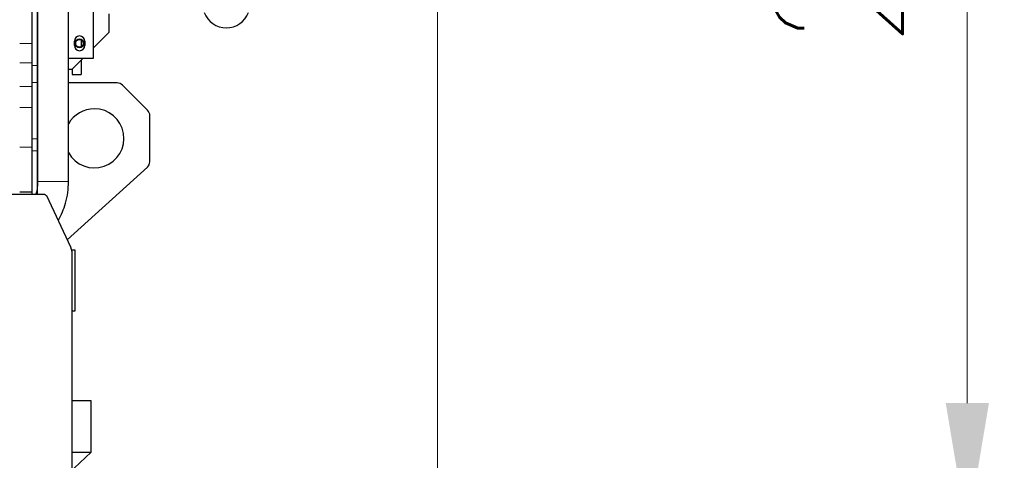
# Model space of a CAD drawing. Header units: millimetres. Extents: x 0 to 29700, y -16 to 21000.
# Tile 285 of 357: x 15467 to 16799, y 16921 to 17517. Entities that reach past the tile are written whole.
import ezdxf

# ---------------------------------------------------------------- set-up
doc = ezdxf.new("R2010")
doc.units = ezdxf.units.MM
doc.layers.add('1', color=7, linetype='Continuous', true_color=0xffffff)
doc.layers.add('254', color=7, linetype='Continuous', true_color=0xffffff)
doc.styles.add('latin_extended', font='simplex.shx')
doc.dimstyles.get("Standard").update_dxf_attribs({"dimtxt": 0.18, "dimasz": 0.18, "dimexe": 0.18, "dimexo": 0.0625, "dimgap": 0.09, "dimtad": 0, "dimtih": 1, "dimtoh": 1, "dimdec": 4, "dimzin": 0, "dimdsep": 46, "dimtxsty": 'Standard', "dimcen": 0.09, "dimadec": 0, "dimazin": 0, "dimtfac": 1, "dimtdec": 4, "dimtofl": 0, "dimtmove": 0, "dimatfit": 3, "dimfxl": 1, "dimtolj": 1, "dimtzin": 0, "dimarcsym": 0})

# ---------------------------------------------------------------- blocks, each defined once
blk = doc.blocks.new('_U1')
at = {"layer": '254', "color": 3, "linetype": 'Continuous', "lineweight": 13, "transparency": 16777216}
for p, q in [((15174.1, 19246.3), (16798.8, 19246.3)), ((16748.8, 19071.3), (16748.8, 16998.8)), ((14722.1, 16823.8), (16798.8, 16823.8))]:
    blk.add_line(p, q, dxfattribs=at)
at = {"layer": '254', "color": 3, "transparency": 16777216}
for points in [[(16778, 19071.3), (16719.6, 19071.3), (16748.8, 19246.3)], [(16719.6, 16998.8), (16778, 16998.8), (16748.8, 16823.8)]]:
    blk.add_solid(points, dxfattribs=at)
at = {"layer": 'Defpoints', "color": 0, "transparency": 16777216}
for p in [(15124.1, 19246.3), (14672.1, 16823.8), (16748.8, 16823.8)]:
    blk.add_point(p, dxfattribs=at)
at = {"layer": '254', "color": 2, "lineweight": 13, "transparency": 16777216, "insert": (16486.3, 17475.6), "char_height": 175, "attachment_point": 1, "rotation": 90, "style": 'latin_extended'}
blk.add_mtext('\\A1;2422', dxfattribs=at)
blk = doc.blocks.new('_U3')
at = {"layer": '254', "color": 3, "linetype": 'Continuous', "lineweight": 13, "transparency": 16777216}
for p, q in [((13247.1, 17784.3), (13247.1, 19796.3)), ((16032.1, 16012.3), (16032.1, 19796.3)), ((13422.1, 19746.3), (15857.1, 19746.3))]:
    blk.add_line(p, q, dxfattribs=at)
at = {"layer": '254', "color": 3, "transparency": 16777216}
for points in [[(13422.1, 19775.5), (13422.1, 19717.1), (13247.1, 19746.3)], [(15857.1, 19717.1), (15857.1, 19775.5), (16032.1, 19746.3)]]:
    blk.add_solid(points, dxfattribs=at)
at = {"layer": 'Defpoints', "color": 0, "transparency": 16777216}
for p in [(16032.1, 19746.3), (13247.1, 17734.3), (16032.1, 15962.3)]:
    blk.add_point(p, dxfattribs=at)
at = {"layer": '254', "color": 2, "lineweight": 13, "transparency": 16777216, "insert": (14331.3, 20008.8), "char_height": 175, "attachment_point": 1, "style": 'latin_extended'}
blk.add_mtext('\\A1;2785', dxfattribs=at)

msp = doc.modelspace()

# ---------------------------------------------------------------- linework, layer by layer
at = {"layer": '1', "color": 2, "linetype": 'Continuous', "lineweight": 25}
for p, q in [((15491.151, 17710.798), (15491.151, 17298.625)), ((15533.151, 17298.625), (15533.151, 17710.798)), ((15567.15, 17465.303), (15567.15, 17625.303)), ((15484.15, 17455.168), (15484.15, 17531.579)), ((15491.15, 17455.168), (15491.15, 17531.579)), ((15588.021, 17500.303), (15588.021, 17525.303)), ((15567.149, 17479.431), (15588.021, 17500.303)), ((15541.15, 17482.303), (15541.15, 17488.303)), ((15550.15, 17489.989), (15550.15, 17480.686)), ((15555.15, 17488.303), (15555.15, 17482.303)), ((15533.151, 17465.303), (15567.15, 17465.303)), ((15538.021, 17450.303), (15553.021, 17465.303)), ((15550.15, 17462.434), (15550.15, 17443.303)), ((15484.15, 17432.444), (15484.15, 17455.168)), ((15491.15, 17432.444), (15491.15, 17455.168)), ((15491.151, 17450.303), (15491.152, 17450.303)), ((15533.151, 17450.303), (15538.021, 17450.303)), ((15538.15, 17450.433), (15538.15, 17443.303)), ((15484.15, 17356.034), (15484.15, 17432.444)), ((15491.15, 17356.034), (15491.15, 17432.444)), ((15599.007, 17431.803), (15533.151, 17431.803)), ((15538.15, 17443.303), (15550.15, 17443.303)), ((15640.221, 17394.732), (15606.079, 17428.874)), ((15643.15, 17325.24), (15643.15, 17387.661)), ((15484.15, 17339.806), (15484.15, 17356.034)), ((15491.15, 17339.806), (15491.15, 17356.034)), ((15484.15, 17281.303), (15484.15, 17339.806)), ((15491.151, 17345.079), (15491.149, 17345.08)), ((15491.15, 17281.303), (15491.15, 17339.806)), ((15491.15, 17313.803), (15491.149, 17313.803)), ((15531.393, 17219.666), (15639.86, 17317.826)), ((15190.15, 17281.303), (15500.738, 17281.303)), ((15467.15, 17284.646), (15484.15, 17284.646)), ((15500.738, 17281.303), (15503.457, 17279.571)), ((15503.457, 17279.571), (15535.924, 17209.946)), ((15535.924, 17209.946), (15537.65, 17203.65)), ((15542.15, 17205.333), (15537.187, 17205.333)), ((15542.15, 17135.382), (15542.15, 17205.333)), ((15537.65, 17203.65), (15537.65, 16769.303)), ((15542.15, 17123.333), (15542.15, 17135.382)), ((15537.649, 17123.333), (15542.15, 17123.333)), ((15563.849, 17001.803), (15537.651, 17001.803)), ((15563.849, 16932.498), (15563.849, 17001.803)), ((15537.651, 16932.498), (15563.849, 16932.498)), ((15540.849, 16910.498), (15563.849, 16932.498))]:
    msp.add_line(p, q, dxfattribs=at)
at = {"layer": '1', "color": 4, "linetype": 'Continuous', "lineweight": 13}
for p, q in [((15467.15, 17485.112), (15484.15, 17485.112)), ((15467.15, 17459.096), (15484.15, 17459.096)), ((15491.15, 17455.168), (15484.15, 17455.168)), ((15491.15, 17432.444), (15484.15, 17432.444)), ((15467.15, 17427.062), (15484.15, 17427.062)), ((15467.15, 17398.588), (15484.15, 17398.588)), ((15491.15, 17356.034), (15484.15, 17356.034)), ((15467.15, 17344.806), (15484.15, 17344.806)), ((15491.15, 17339.806), (15484.15, 17339.806)), ((15533.151, 17298.625), (15491.151, 17298.625))]:
    msp.add_line(p, q, dxfattribs=at)
at = {"layer": '1', "color": 2, "linetype": 'Continuous', "lineweight": 25}
for radius in [6, 5.15]:
    msp.add_circle((15548.021, 17485.303), radius, dxfattribs=at)
for centre, radius, start, end in [((15746.65, 17538.303), 32, 200.968567, 339.031433), ((15548.15, 17488.303), 7, 0, 180), ((15548.15, 17482.303), 7, 180, 0), ((15599.007, 17421.803), 10, 45, 90), ((15568.15, 17356.803), 40, 90, 151.0425), ((15568.15, 17356.803), 40, 208.963125, 90), ((15633.15, 17387.661), 10, 0, 45), ((15633.15, 17325.24), 10, 312.144383, 0)]:
    msp.add_arc(centre, radius, start, end, dxfattribs=at)
msp.add_open_spline([(15491.151, 17298.625), (15491.258, 17292.536), (15490.615, 17286.783), (15489.187, 17281.251)], degree=3, dxfattribs=at)
msp.add_open_spline([(15519.505, 17245.99), (15523.609, 17253.182), (15530.728, 17270.259), (15533.152, 17288.297), (15533.151, 17298.625)], degree=3, knots=[0, 0, 0, 0, 0.45598646, 1, 1, 1, 1], dxfattribs=at)

# ---------------------------------------------------------------- dimensions: what is measured, and where the dimension line sits
at = {"layer": '254', "color": 2, "linetype": 'Continuous', "lineweight": 13}
dim = msp.add_linear_dim(base=(16032.15, 19746.303), p1=(13247.15, 17734.303), p2=(16032.15, 15962.303), dimstyle='Standard', override={"dimscale": 50, "dimtxt": 3.5, "dimasz": 3.5, "dimexe": 1, "dimexo": 1, "dimgap": 1.75, "dimtad": 1, "dimtih": 1, "dimtoh": 0, "dimdec": 2, "dimlfac": 1, "dimzin": 8, "dimdsep": 46, "dimlunit": 2, "dimtxsty": 'latin_extended', "dimsah": 1, "dimse1": 0, "dimse2": 0, "dimsd1": 0, "dimsd2": 0, "dimclrd": 3, "dimclre": 3, "dimclrt": 2, "dimtol": 0, "dimtm": -0.1, "dimtfac": 0.714286, "dimtdec": 3, "dimtofl": 1, "dimtmove": 0, "dimtzin": 8, "dimlwd": 13, "dimlwe": 13}, dxfattribs=at)
dim.commit()
dim.dimension.update_dxf_attribs({"geometry": '_U3', "text_midpoint": (14639.65, 19746.303), "dimtype": 160})
dim = msp.add_linear_dim(base=(16748.810322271, 16823.803204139), p1=(15124.149627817, 19246.303203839), p2=(14672.149616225, 16823.803204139), angle=90, dimstyle='Standard', override={"dimscale": 50, "dimtxt": 3.5, "dimasz": 3.5, "dimexe": 1, "dimexo": 1, "dimgap": 1.75, "dimtad": 1, "dimtih": 0, "dimtoh": 0, "dimdec": 0, "dimlfac": 1, "dimzin": 8, "dimdsep": 46, "dimlunit": 2, "dimtxsty": 'latin_extended', "dimsah": 1, "dimse1": 0, "dimse2": 0, "dimsd1": 0, "dimsd2": 0, "dimclrd": 3, "dimclre": 3, "dimclrt": 2, "dimtol": 0, "dimtm": -0.1, "dimtfac": 0.714286, "dimtdec": 3, "dimtofl": 1, "dimtmove": 0, "dimtzin": 8, "dimlwd": 13, "dimlwe": 13}, dxfattribs=at)
dim.commit()
dim.dimension.update_dxf_attribs({"geometry": '_U1', "text_midpoint": (16748.810322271, 17783.941091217), "dimtype": 160})

doc.saveas('drawing.dxf')
